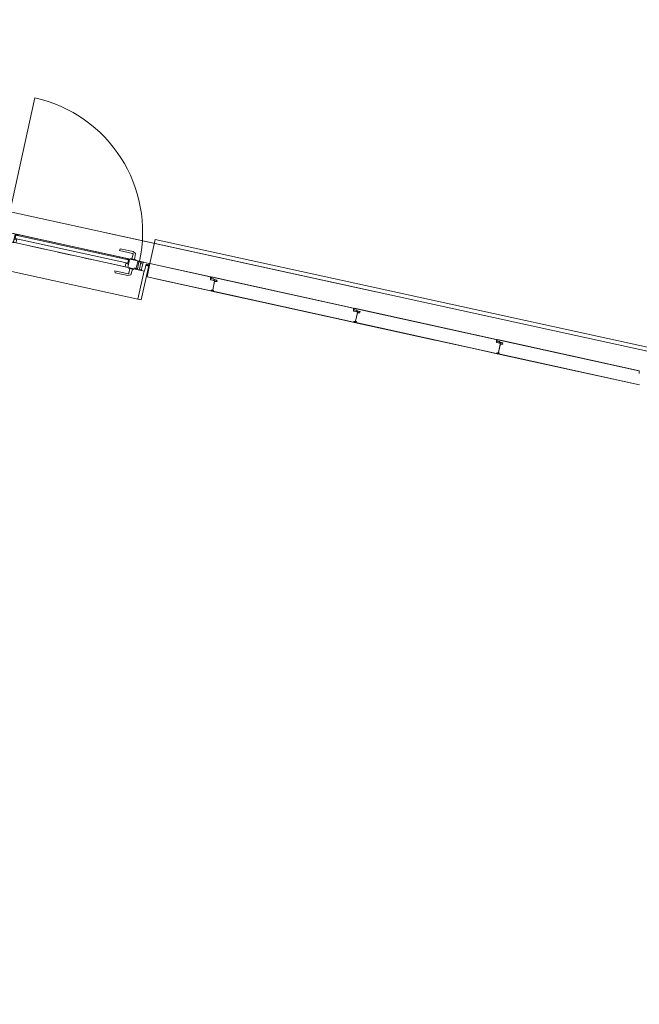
# Model space of a CAD drawing. Header units: metres. Extents: x 233012 to 233264, y 553571 to 554014.
# Tile 303 of 313: x 233200.58 to 233205.07, y 553980.8 to 553987.94. Entities that reach past the tile are written whole.
import ezdxf

# ---------------------------------------------------------------- set-up
doc = ezdxf.new("R2010")
doc.units = ezdxf.units.M
doc.linetypes.add('Dash', pattern=[0.00635, 0.003175, -0.003175])
doc.linetypes.add('NLCS-HIDDEN', pattern=[4, 2, -2])
for name, color, linetype, lineweight in [('A-N---NPP', 251, 'NLCS-HIDDEN', 9), ('A-NA23_vloer', 252, 'Continuous', 0), ('A-NL$1A_detailuitwerking', 252, 'Continuous', 5), ('A-NL$1B_3D-modellen_algemeen', 252, 'Continuous', 5), ('A-NL$1B_3D-modellen_algemeen-drsn', 252, 'Continuous', 5), ('A-NL30_deursparing', 252, 'Continuous', 5), ('A-NL30_wandopeningen', 252, 'Continuous', 5)]:
    doc.layers.add(name, color=color, linetype=linetype, lineweight=lineweight)

# ---------------------------------------------------------------- blocks, each defined once
blk = doc.blocks.new('NLRS_41_GM_WPB_waterslag_gen_mie - waterslag-5563023-01_Situatie')
at = {"layer": 'A-NL$1B_3D-modellen_algemeen'}
for p, q in [((-8.706, 0.279), (8.706, 0.279)), ((-8.706, 0.279), (-8.706, 0.0995)), ((-6.571, 0), (-8.6412, 0)), ((-6.1082, 0), (-6.271, 0))]:
    blk.add_line(p, q, dxfattribs=at)
blk = doc.blocks.new('NLRS_31_WI_UN_samenstelling aluminium A1 deur-SH_gen_mie - voorbeeld 3_gen zwart-V741-01_Situatie')
at = {"layer": 'A-NL$1A_detailuitwerking'}
for q in [(-0.497, 0.994), (0.497, 0)]:
    blk.add_line((-0.497, 0), q, dxfattribs=at)
blk.add_arc((-0.497, 0), 0.994, 0, 90, dxfattribs=at)
at = {"layer": 'A-NL30_deursparing'}
for p, q in [((-0.403, 0), (-0.497, 0)), ((-0.497, 0), (-0.497, -0.004)), ((-0.403, 0), (-0.403, -0.004)), ((-0.403, -0.004), (-0.403, 0)), ((0.339, 0.045), (0.342, 0.058)), ((0.4367, 0.045), (0.339, 0.045)), ((0.342, 0.058), (0.4373, 0.058)), ((0.403, 0), (0.403, -0.004)), ((0.403, 0), (0.497, 0)), ((0.403, -0.004), (0.403, 0)), ((0.4685, 0.005), (0.4315, 0.005)), ((0.4315, 0.005), (0.4315, 0)), ((0.4367, 0.045), (0.4387, 0.0446)), ((0.4373, 0.058), (0.4578, 0.0484)), ((0.44, 0.005), (0.4417, 0.0397)), ((0.4578, 0.0484), (0.46, 0.005)), ((0.4685, 0), (0.4685, 0.005)), ((0.497, 0), (0.497, -0.004)), ((-0.5235, -0.0559), (-0.5235, -0.062)), ((-0.5095, -0.0559), (-0.5235, -0.0559)), ((-0.5095, -0.0559), (-0.5235, -0.0559)), ((-0.5235, -0.0559), (-0.5235, -0.062)), ((-0.5235, -0.062), (-0.48, -0.062)), ((-0.5095, -0.0045), (-0.5095, -0.0559)), ((-0.4945, -0.0045), (-0.5095, -0.0045)), ((-0.485, -0.004), (-0.497, -0.004)), ((-0.497, -0.004), (-0.485, -0.004)), ((-0.4945, -0.058), (-0.4945, -0.0045)), ((-0.482, -0.058), (-0.4945, -0.058)), ((-0.48, -0.058), (-0.4945, -0.058)), ((-0.485, -0.004), (-0.485, -0.054)), ((-0.485, -0.054), (-0.475, -0.054)), ((-0.482, -0.058), (-0.48, -0.058)), ((-0.48, -0.062), (-0.48, -0.058)), ((-0.475, -0.054), (-0.475, -0.062)), ((-0.475, -0.062), (-0.425, -0.062)), ((-0.403, -0.004), (-0.425, -0.004)), ((-0.425, -0.004), (-0.403, -0.004)), ((-0.425, -0.062), (-0.425, -0.004)), ((-0.4052, -0.0371), (-0.4245, -0.0371)), ((-0.4245, -0.0371), (-0.4245, -0.062)), ((-0.4245, -0.062), (-0.4052, -0.062)), ((0.418, -0.007), (-0.418, -0.007)), ((-0.418, -0.007), (-0.418, -0.031)), ((-0.418, -0.031), (0.418, -0.031)), ((-0.4052, -0.062), (-0.4052, -0.0371)), ((0.403, -0.004), (0.425, -0.004)), ((0.425, -0.004), (0.403, -0.004)), ((0.4052, -0.0371), (0.4245, -0.0371)), ((0.4052, -0.062), (0.4052, -0.0371)), ((0.4245, -0.062), (0.4052, -0.062)), ((0.418, -0.031), (0.418, -0.007)), ((0.4245, -0.0371), (0.4245, -0.062)), ((0.425, -0.062), (0.425, -0.004)), ((0.475, -0.062), (0.425, -0.062)), ((0.4315, -0.062), (0.4315, -0.067)), ((0.4315, -0.067), (0.4685, -0.067)), ((0.4417, -0.1017), (0.44, -0.067)), ((0.46, -0.067), (0.4578, -0.1104)), ((0.4685, -0.067), (0.4685, -0.062)), ((0.475, -0.054), (0.475, -0.062)), ((0.485, -0.054), (0.475, -0.054)), ((0.482, -0.058), (0.48, -0.058)), ((0.48, -0.058), (0.4945, -0.058)), ((0.48, -0.062), (0.48, -0.058)), ((0.5235, -0.062), (0.48, -0.062)), ((0.482, -0.058), (0.4945, -0.058)), ((0.485, -0.004), (0.497, -0.004)), ((0.485, -0.004), (0.485, -0.054)), ((0.497, -0.004), (0.485, -0.004)), ((0.4945, -0.0045), (0.5095, -0.0045)), ((0.4945, -0.058), (0.4945, -0.0045)), ((0.5095, -0.0045), (0.5095, -0.0559)), ((0.5095, -0.0559), (0.5235, -0.0559)), ((0.5095, -0.0559), (0.5235, -0.0559)), ((0.5235, -0.0559), (0.5235, -0.062)), ((0.5235, -0.0559), (0.5235, -0.062)), ((0.342, -0.12), (0.339, -0.107)), ((0.339, -0.107), (0.4367, -0.107)), ((0.4373, -0.12), (0.342, -0.12)), ((0.4387, -0.1066), (0.4367, -0.107)), ((0.4578, -0.1104), (0.4373, -0.12))]:
    blk.add_line(p, q, dxfattribs=at)
at = {"layer": 'A-NL30_deursparing', "flags": 128}
for points in [[(0.4417, 0.0397), (0.4414, 0.0417), (0.4404, 0.0434), (0.4387, 0.0446), (0.4367, 0.045)], [(0.4404, 0.0434), (0.4414, 0.0417), (0.4417, 0.0397)], [(0.4367, -0.107), (0.4387, -0.1066), (0.4404, -0.1054), (0.4414, -0.1037), (0.4417, -0.1017)], [(0.4417, -0.1017), (0.4414, -0.1037), (0.4404, -0.1054)]]:
    blk.add_lwpolyline(points, dxfattribs=at)
at = {"layer": 'A-NL30_wandopeningen'}
for p, q in [((-0.502, 0), (-0.57, 0)), ((-0.57, 0), (-0.57, -0.0102)), ((-0.529, 0), (0.529, 0)), ((-0.502, 0), (-0.502, -0.004)), ((-0.502, -0.004), (-0.502, 0)), ((0.403, 0), (-0.403, 0)), ((0.4428, 0), (0.49, 0)), ((0.502, 0), (0.502, -0.004)), ((0.502, 0), (0.57, 0)), ((0.502, -0.004), (0.502, 0)), ((0.57, 0), (0.57, -0.0102)), ((-0.57, -0.0102), (-0.548, -0.0102)), ((-0.548, -0.0102), (-0.548, -0.062)), ((-0.548, -0.062), (-0.5245, -0.062)), ((0.529, -0.062), (-0.529, -0.062)), ((-0.502, -0.004), (-0.5245, -0.004)), ((-0.5245, -0.062), (-0.5245, -0.004)), ((-0.5245, -0.004), (-0.502, -0.004)), ((0.502, -0.004), (0.5245, -0.004)), ((0.5245, -0.004), (0.502, -0.004)), ((0.5245, -0.062), (0.5245, -0.004)), ((0.548, -0.062), (0.5245, -0.062)), ((0.548, -0.0102), (0.548, -0.062)), ((0.57, -0.0102), (0.548, -0.0102))]:
    blk.add_line(p, q, dxfattribs=at)
at = {"layer": 'A-NL30_wandopeningen', "linetype": 'Dash'}
for p, q in [((0.4052, -0.062), (-0.4052, -0.062)), ((0.4832, -0.062), (0.5118, -0.062))]:
    blk.add_line(p, q, dxfattribs=at)
blk = doc.blocks.new('NLRS_21_GM_UN_spouwlat_gen_mie - stelkozijn multiplex_gen_bxh25x245-V852-01_Situatie')
at = {"layer": 'A-NL$1B_3D-modellen_algemeen'}
h = blk.add_hatch(dxfattribs=at)
h.set_pattern_fill('FP_643', color=256, style=0, pattern_type=2)
h.set_pattern_definition([(167.657, (233163.144, 553682.585), (-0.0534409, -0.24422136), [])])
h.paths.add_polyline_path([(233201.4603, 553985.9063), (233201.5149, 553986.1554), (233201.4934, 553986.1601), (233201.4389, 553985.911)])
at = {"layer": 'A-NL$1B_3D-modellen_algemeen-drsn'}
for p, q in [((233201.4603, 553985.9063), (233201.5149, 553986.1554)), ((233201.5149, 553986.1554), (233201.4934, 553986.1601)), ((233201.4804, 553986.1148), (233201.4359, 553985.9117)), ((233201.4359, 553985.9117), (233201.4603, 553985.9063))]:
    blk.add_line(p, q, dxfattribs=at)
blk = doc.blocks.new('NLRS_21_GM_UN_spouwlat_gen_mie - stelkozijn multiplex_gen_bxh25x245-6694329-01_Situatie')
at = {"layer": 'A-NL$1B_3D-modellen_algemeen'}
for p, q in [((233134.9583, 553688.927), (233136.0231, 553688.694)), ((233134.9239, 553688.6735), (233134.9385, 553688.6703)), ((233134.9532, 553688.6671), (233134.9624, 553688.665)), ((233135.0211, 553688.6522), (233135.0279, 553688.6507)), ((233135.8446, 553688.472), (233135.8514, 553688.4705)), ((233135.91, 553688.4577), (233135.9193, 553688.4557)), ((233135.934, 553688.4525), (233135.9486, 553688.4492))]:
    blk.add_line(p, q, dxfattribs=at)

msp = doc.modelspace()

# ---------------------------------------------------------------- linework, layer by layer
at = {"layer": 'A-N---NPP', "flags": 128}
msp.add_lwpolyline([(233208.526, 553888.618), (233228.609, 553980.395), (233099.954, 554008.548), (233025.404, 553667.867), (233154.055, 553639.689), (233189.361, 553801.036), (233206.475, 553797.378), (233225.622, 553884.877)], close=True, dxfattribs=at)
at = {"layer": 'A-NA23_vloer', "flags": 128}
msp.add_lwpolyline([(233189.7304, 553676.5115), (233188.6615, 553671.627), (233028.9605, 553706.5739), (233096.3338, 554014.4585), (233264.2582, 553977.7124), (233263.9339, 553967.3248), (233258.9348, 553967.4302), (233259.131, 553973.716), (233100.1493, 554008.5053), (233034.9138, 553710.3894), (233189.7304, 553676.5115)], dxfattribs=at)
at = {"layer": 'A-NL$1B_3D-modellen_algemeen-drsn'}
for p, q in [((233201.5227, 553986.168), (233201.5018, 553986.0723)), ((233201.5227, 553986.168), (233201.9594, 553986.0725)), ((233201.9634, 553986.0726), (233201.5229, 553986.169)), ((233201.5016, 553986.0713), (233201.964, 553985.9701)), ((233201.5018, 553986.0723), (233201.9642, 553985.9711)), ((233201.9625, 553986.0689), (233201.9629, 553986.0531)), ((233201.9639, 553986.0531), (233201.9634, 553986.0726)), ((233201.9683, 553986.0606), (233201.9848, 553986.057)), ((233202.9989, 553985.846), (233201.9696, 553986.0713)), ((233202.9949, 553985.8459), (233201.9733, 553986.0694)), ((233201.9657, 553986.0498), (233201.9844, 553986.0457)), ((233201.9846, 553986.0467), (233201.9659, 553986.0508)), ((233201.9681, 553986.0596), (233201.9846, 553986.056)), ((233201.9775, 553985.9775), (233201.9914, 553986.041)), ((233201.9909, 553986.0389), (233201.9777, 553985.9787)), ((233201.9902, 553986.0517), (233202.0073, 553986.048)), ((233201.9904, 553986.0527), (233202.0075, 553986.0489)), ((233201.9911, 553986.0499), (233202.0019, 553986.0475)), ((233202.0021, 553986.0485), (233201.9913, 553986.0508)), ((233202.0053, 553986.0376), (233201.9926, 553986.0392)), ((233202.0055, 553986.0385), (233201.9927, 553986.0402)), ((233201.9683, 553985.9692), (233202.9995, 553985.7435)), ((233201.9686, 553985.9701), (233202.9997, 553985.7445)), ((233201.9813, 553985.9724), (233201.9688, 553985.9726)), ((233201.9688, 553985.9716), (233201.9812, 553985.9714)), ((233202.9994, 553985.8265), (233202.9989, 553985.846)), ((233202.9984, 553985.8265), (233202.998, 553985.8423)), ((233203.0199, 553985.8191), (233203.0012, 553985.8232)), ((233203.0201, 553985.8201), (233203.0014, 553985.8242)), ((233203.0036, 553985.833), (233203.0201, 553985.8294)), ((233203.0203, 553985.8304), (233203.0038, 553985.834)), ((233204.0344, 553985.6194), (233203.0051, 553985.8447)), ((233203.0088, 553985.8428), (233204.0304, 553985.6193)), ((233203.013, 553985.7509), (233203.0269, 553985.8144)), ((233203.0264, 553985.8123), (233203.0132, 553985.7521)), ((233203.0257, 553985.8251), (233203.0428, 553985.8214)), ((233203.043, 553985.8223), (233203.0259, 553985.8261)), ((233203.0266, 553985.8233), (233203.0374, 553985.8209)), ((233203.0376, 553985.8219), (233203.0268, 553985.8242)), ((233203.0408, 553985.811), (233203.0281, 553985.8126)), ((233203.041, 553985.812), (233203.0282, 553985.8136)), ((233203.0038, 553985.7426), (233204.035, 553985.5169)), ((233204.0352, 553985.5179), (233203.0041, 553985.7435)), ((233203.0168, 553985.7458), (233203.0043, 553985.746)), ((233203.0043, 553985.745), (233203.0167, 553985.7448)), ((233204.0339, 553985.5999), (233204.0335, 553985.6157)), ((233204.0349, 553985.6), (233204.0344, 553985.6194)), ((233204.0367, 553985.5966), (233204.0554, 553985.5925)), ((233204.0556, 553985.5935), (233204.0369, 553985.5976)), ((233204.039, 553985.6059), (233204.0555, 553985.6023)), ((233204.0392, 553985.6069), (233204.0557, 553985.6033)), ((233205.0698, 553985.3923), (233204.0405, 553985.6176)), ((233205.0658, 553985.3922), (233204.0442, 553985.6158)), ((233204.0485, 553985.5243), (233204.0624, 553985.5878)), ((233204.0618, 553985.5852), (233204.0486, 553985.525)), ((233204.0611, 553985.598), (233204.0782, 553985.5943)), ((233204.0784, 553985.5953), (233204.0613, 553985.599)), ((233204.0621, 553985.5967), (233204.0729, 553985.5943)), ((233204.0731, 553985.5953), (233204.0623, 553985.5976)), ((233204.0635, 553985.5855), (233204.0762, 553985.5839)), ((233204.0764, 553985.5849), (233204.0636, 553985.5865)), ((233204.0392, 553985.5155), (233205.0704, 553985.2898)), ((233204.0395, 553985.5165), (233205.0706, 553985.2908)), ((233204.0522, 553985.5187), (233204.0396, 553985.519)), ((233204.0521, 553985.5177), (233204.0397, 553985.518)), ((233205.0689, 553985.3887), (233205.0693, 553985.3728))]:
    msp.add_line(p, q, dxfattribs=at)
for centre, major_axis, start_param, end_param in [((233201.9585, 553986.0686), (-0.00355, 0.00185), 3.713118, 4.977083), ((233201.9585, 553986.0686), (-0.00398, 0.00043), 3.340708, 4.604674), ((233201.9688, 553986.0627), (-0.00271, 0.0017), 0.08234, 1.916526), ((233201.9688, 553986.0627), (-0.00177, 0.0013), 0.153289, 1.987475), ((233201.9688, 553986.0627), (-0.00187, 0.00116), 0.076923, 1.911109), ((233201.9724, 553986.0653), (0.00202, 0.00369), 0.284984, 1.592391), ((233201.9724, 553986.0653), (0.001, 0.00408), 0.023979, 1.331386), ((233201.9664, 553986.0532), (0.00038, 0.00348), 1.70398, 3.033877), ((233201.9664, 553986.0532), (0.0003, 0.00349), 1.682228, 3.012126), ((233201.9664, 553986.0532), (0.00027, 0.00249), 1.70398, 3.033877), ((233201.9851, 553986.0491), (-0.00339, 0.00086), 1.603289, 3.138648), ((233201.9851, 553986.0491), (0.00038, 0.00348), 3.033877, 4.569236), ((233201.984, 553986.0536), (0.00154, 0.00197), 6.170188, 6.729044), ((233201.9851, 553986.0491), (0.00241, 0.00066), 4.229693, 5.765052), ((233201.984, 553986.0536), (-0.00219, 0.00273), 4.831215, 5.390072), ((233201.984, 553986.0536), (-0.00136, 0.00323), 5.110644, 5.6695), ((233201.9906, 553986.0477), (0.00307, 0.0009), 1.070687, 2.605435), ((233201.9906, 553986.0477), (0.00196, 0.00101), 0.880497, 2.415119), ((233201.9906, 553986.0477), (0.00217, 0.00037), 1.187535, 2.722157), ((233201.9909, 553986.0548), (-0.00228, 0.00225), 1.576352, 2.135208), ((233201.9909, 553986.0548), (-0.00188, 0.00115), 1.344528, 1.903385), ((233201.9909, 553986.0548), (-0.00138, 0.00171), 1.689623, 2.248479), ((233201.9928, 553986.039), (-0.0004, 0.00348), 6.040389, 6.778323), ((233201.9928, 553986.039), (-0.00012, 0.0035), 6.120405, 6.85834), ((233201.9925, 553986.0386), (0.00124, 0.00109), 0.721316, 2.204846), ((233201.9928, 553986.039), (-0.00038, 0.00247), 6.003044, 6.756913), ((233201.9925, 553986.0386), (-0.000643, 0.000095), 4.730881, 6.214411), ((233201.9925, 553986.0386), (0.000399, 0.000513), 0.533126, 2.016655), ((233202.0011, 553986.0437), (-0.00319, 0.0002), 1.506714, 2.990244), ((233202.0011, 553986.0437), (0.00097, 0.00197), 3.47021, 4.953739), ((233202.0011, 553986.0437), (-0.00138, 0.00171), 2.335746, 3.819275), ((233202.0015, 553986.0453), (-0.00161, 0.0015), 3.673547, 5.244343), ((233202.0015, 553986.0453), (-0.00161, 0.0015), 3.673547, 5.244343), ((233202.0015, 553986.0453), (-0.00274, 0.00166), 3.471906, 5.042703), ((233202.0058, 553986.041), (0.00009, 0.0035), 3.038569, 4.522099), ((233202.0058, 553986.041), (0.00211, 0.00279), 3.660463, 5.143993), ((233202.0058, 553986.041), (-0.00031, 0.00248), 2.88932, 4.37285), ((233202.0068, 553986.0455), (-0.00094, 0.00232), 4.113277, 5.684073), ((233202.0068, 553986.0455), (0.00038, 0.00348), 4.604674, 6.17547), ((233202.0068, 553986.0455), (0.00038, 0.00348), 4.604674, 6.17547), ((233201.9645, 553985.9721), (-0.00094, 0.00177), 2.438732, 4.009529), ((233201.9645, 553985.9721), (-0.000212, 0.000977), 2.712127, 4.282923), ((233201.9645, 553985.9721), (-0.000212, 0.000977), 2.712127, 4.282923), ((233201.9687, 553985.973), (0.0001, 0.003), 5.198727, 7.670263), ((233201.9687, 553985.973), (-0.00263, 0.00144), 4.096086, 6.567621), ((233201.9687, 553985.973), (0.00046, 0.00195), 5.396796, 7.868084), ((233201.969, 553985.9709), (0.00079, 0.000125), 1.590377, 4.084439), ((233201.969, 553985.9709), (0.000513, 0.000613), 0.873913, 3.367975), ((233201.9714, 553985.9743), (-0.000176, 0.000984), 1.847396, 2.946626), ((233201.9785, 553985.9773), (-0.000281, 0.00096), 1.070382, 2.641178), ((233201.9787, 553985.9784), (0.000333, 0.000943), 1.694905, 3.265701), ((233201.981, 553985.9744), (-0.00119, 0.00051), 1.954478, 4.898675), ((233201.981, 553985.9744), (-0.00027, 0.000115), 1.954478, 4.898675), ((233201.981, 553985.9744), (0.000286, 0.000065), 4.471548, 7.415745), ((233201.9813, 553985.9744), (0.00044, 0.00195), 3.342982, 4.814715), ((233201.9814, 553985.9748), (-0.00194, 0.00045), 3.058081, 4.726669), ((233202.994, 553985.842), (0.00304, 0.0026), 5.665976, 6.929942), ((233202.994, 553985.842), (0.00384, 0.00112), 6.089601, 7.353567), ((233203.0019, 553985.8266), (0.00244, 0.00251), 2.368928, 3.698826), ((233203.0019, 553985.8266), (0.00195, 0.00157), 2.489378, 3.819275), ((233203.0043, 553985.8361), (-0.00282, -0.00151), 5.313654, 7.14784), ((233203.0043, 553985.8361), (-0.0014, -0.0017), 4.924274, 6.758459), ((233203.0043, 553985.8361), (-0.00205, -0.00081), 5.42827, 7.262456), ((233203.0079, 553985.8387), (0.00007, -0.0042), 2.909966, 4.217373), ((233203.0079, 553985.8387), (-0.0024, -0.00345), 3.534291, 4.841698), ((233203.0206, 553985.8225), (-0.00092, 0.00338), 2.658897, 4.194256), ((233203.0206, 553985.8225), (0.00117, 0.0033), 3.265701, 4.80106), ((233203.0195, 553985.827), (-0.00225, -0.00108), 3.490623, 4.04948), ((233203.0206, 553985.8225), (-0.00027, 0.00249), 2.819772, 4.355131), ((233203.0195, 553985.827), (-0.00295, -0.00188), 3.371735, 3.930592), ((233203.0195, 553985.827), (-0.0035, 0.00016), 3.985195, 4.544052), ((233203.0261, 553985.8211), (-0.00318, 0.00034), 4.604979, 6.139727), ((233203.0261, 553985.8211), (0.00171, 0.00138), 0.678051, 2.212673), ((233203.0261, 553985.8211), (0.002, 0.00091), 0.927962, 2.462584), ((233203.0264, 553985.8282), (-0.00056, -0.00315), 5.686243, 6.2451), ((233203.0264, 553985.8282), (-0.00113, -0.00189), 6.046079, 6.604935), ((233203.0264, 553985.8282), (-0.00166, -0.00144), 0.083893, 0.64275), ((233203.0283, 553985.8124), (0.00289, 0.00197), 0.843746, 1.58168), ((233203.0283, 553985.8124), (-0.00113, 0.00331), 5.826404, 6.564338), ((233203.028, 553985.812), (-0.00153, -0.00061), 4.202447, 5.685977), ((233203.0283, 553985.8124), (-0.00043, 0.00246), 5.981318, 6.735188), ((233203.028, 553985.812), (-0.000281, -0.000586), 3.460683, 4.944212), ((233203.028, 553985.812), (-0.000634, -0.000142), 4.363322, 5.846852), ((233203.0366, 553985.8171), (-0.00124, 0.00295), 2.613863, 4.097393), ((233203.0366, 553985.8171), (-0.00071, 0.00208), 2.684811, 4.168341), ((233203.0369, 553985.8187), (-0.00138, 0.00171), 3.819275, 5.390072), ((233203.0369, 553985.8187), (-0.00138, 0.00171), 3.819275, 5.390072), ((233203.0369, 553985.8187), (0.00249, 0.00201), 5.390072, 6.960868), ((233203.0413, 553985.8144), (-0.0035, 0.00014), 1.481303, 2.964833), ((233203.0413, 553985.8144), (0.00319, -0.00145), 5.011082, 6.494612), ((233203.0413, 553985.8144), (0.00209, -0.00137), 5.162977, 6.646507), ((233203.0423, 553985.8189), (0.0016, -0.00192), 0.662909, 2.233706), ((233203.0423, 553985.8189), (0.0033, -0.00116), 0.122489, 1.693286), ((233203.0423, 553985.8189), (0.0033, -0.00116), 0.122489, 1.693286), ((233203, 553985.7455), (0.00117, 0.00162), 3.549066, 5.119862), ((233203, 553985.7455), (0.000837, 0.000547), 3.917973, 5.48877), ((233203, 553985.7455), (0.000837, 0.000547), 3.917973, 5.48877), ((233203.0042, 553985.7464), (0.003, 0.00011), 0.417019, 2.888554), ((233203.0042, 553985.7464), (-0.00263, 0.00144), 4.096086, 6.567621), ((233203.0042, 553985.7464), (0.00181, 0.00086), 0.008343, 2.479632), ((233203.0045, 553985.7443), (0.00075, -0.00164), 2.825219, 5.469697), ((233203.0045, 553985.7443), (-0.000117, -0.000791), 3.465414, 5.959476), ((233203.0045, 553985.7443), (0.000547, -0.000584), 2.566065, 5.060127), ((233203.0069, 553985.7477), (-0.000965, 0.000262), 0.718162, 1.817393), ((233203.014, 553985.7507), (-0.000627, 0.000779), 0.677683, 2.248479), ((233203.0142, 553985.7518), (-0.000608, -0.000794), 5.150418, 6.721214), ((233203.0165, 553985.7478), (-0.00067, 0.00111), 2.579001, 5.523198), ((233203.0165, 553985.7478), (-0.000257, 0.000141), 2.053176, 4.997373), ((233203.0165, 553985.7478), (-0.000136, 0.00026), 2.641178, 5.585375), ((233203.0168, 553985.7478), (-0.00195, -0.00045), 1.326327, 2.798059), ((233203.0169, 553985.7482), (0.00186, -0.00069), 0.040866, 1.709453), ((233204.0295, 553985.6154), (0.00267, -0.00298), 0.931354, 2.19532), ((233204.0295, 553985.6154), (-0.00344, -0.00203), 2.699863, 3.963829), ((233204.0374, 553985.6), (-0.0032, -0.00143), 5.888446, 7.218344), ((233204.0374, 553985.6), (0.00217, -0.00275), 4.069193, 5.39909), ((233204.0374, 553985.6), (0.00108, -0.00225), 4.29038, 5.620278), ((233204.0397, 553985.6091), (-0.00282, -0.00151), 5.313654, 7.14784), ((233204.0397, 553985.6091), (-0.0014, -0.0017), 4.924274, 6.758459), ((233204.0397, 553985.6091), (-0.00205, -0.00081), 5.42827, 7.262456), ((233204.0433, 553985.6117), (0.00007, -0.0042), 2.909966, 4.217373), ((233204.0433, 553985.6117), (-0.0024, -0.00345), 3.534291, 4.841698), ((233204.0561, 553985.5959), (0.00322, -0.00138), 4.902642, 6.438001), ((233204.0561, 553985.5959), (-0.00278, -0.00212), 0.704419, 2.239778), ((233204.0549, 553985.5999), (-0.00225, -0.00108), 3.490623, 4.04948), ((233204.0561, 553985.5959), (-0.00247, 0.0004), 1.517566, 3.052924), ((233204.0549, 553985.5999), (-0.00295, -0.00188), 3.371735, 3.930592), ((233204.0549, 553985.5999), (-0.0035, 0.00016), 3.985195, 4.544052), ((233204.0616, 553985.5945), (0.00052, -0.00316), 2.764345, 4.299093), ((233204.0616, 553985.5945), (0.00029, -0.00218), 2.796726, 4.331349), ((233204.0616, 553985.5945), (-0.00005, -0.0022), 2.951707, 4.48633), ((233204.0618, 553985.6012), (-0.00056, -0.00315), 5.686243, 6.2451), ((233204.0618, 553985.6012), (-0.00113, -0.00189), 6.046079, 6.604935), ((233204.0618, 553985.6012), (-0.00166, -0.00144), 0.083893, 0.64275), ((233204.0638, 553985.5858), (0.00341, -0.00077), 1.664264, 2.402198), ((233204.0638, 553985.5858), (-0.00012, -0.0035), 3.048082, 3.786017), ((233204.0634, 553985.5849), (-0.00153, -0.00061), 4.202447, 5.685977), ((233204.0638, 553985.5858), (0.00152, -0.00199), 2.360264, 3.114134), ((233204.0634, 553985.5849), (-0.000281, -0.000586), 3.460683, 4.944212), ((233204.0634, 553985.5849), (-0.000634, -0.000142), 4.363322, 5.846852), ((233204.0721, 553985.5905), (-0.00204, -0.00246), 0.564994, 2.048524), ((233204.0721, 553985.5905), (0.00177, -0.00131), 5.221733, 6.705263), ((233204.0721, 553985.5905), (0.00208, -0.00072), 4.916898, 6.400428), ((233204.0724, 553985.5921), (0.00023, -0.00219), 1.249046, 2.819842), ((233204.0724, 553985.5921), (0.00023, -0.00219), 1.249046, 2.819842), ((233204.0724, 553985.5921), (0.00094, -0.00306), 1.055608, 2.626404), ((233204.0767, 553985.5874), (-0.0035, 0.00014), 1.481303, 2.964833), ((233204.0767, 553985.5874), (0.00319, -0.00145), 5.011082, 6.494612), ((233204.0767, 553985.5874), (0.00209, -0.00137), 5.162977, 6.646507), ((233204.0777, 553985.5918), (0.0016, -0.00192), 0.662909, 2.233706), ((233204.0777, 553985.5918), (0.0033, -0.00116), 0.122489, 1.693286), ((233204.0777, 553985.5918), (0.0033, -0.00116), 0.122489, 1.693286), ((233204.0354, 553985.5189), (0.00138, -0.00145), 5.307534, 6.87833), ((233204.0354, 553985.5189), (-0.001, -0.000016), 1.338972, 2.909768), ((233204.0354, 553985.5189), (-0.001, -0.000016), 1.338972, 2.909768), ((233204.0397, 553985.5198), (-0.0013, -0.0027), 2.472128, 4.943664), ((233204.0397, 553985.5198), (-0.00023, -0.00299), 2.099436, 4.570971), ((233204.0397, 553985.5198), (-0.00017, -0.00199), 2.107302, 4.578591), ((233204.0398, 553985.5172), (0.00075, -0.00164), 2.825219, 5.469697), ((233204.0398, 553985.5172), (-0.000117, -0.000791), 3.465414, 5.959476), ((233204.0398, 553985.5172), (0.000547, -0.000584), 2.566065, 5.060127), ((233204.0424, 553985.5211), (-0.000113, -0.000994), 5.278694, 6.377924), ((233204.0495, 553985.5241), (-0.000467, -0.000884), 4.982599, 6.553395), ((233204.0496, 553985.5248), (-0.000608, -0.000794), 5.150418, 6.721214), ((233204.052, 553985.5212), (0.00126, -0.00031), 4.933576, 7.877773), ((233204.052, 553985.5212), (-0.000291, -0.000034), 1.43767, 4.381867), ((233204.052, 553985.5212), (-0.000275, -0.000102), 1.198998, 4.143195), ((233204.0522, 553985.5207), (-0.00195, -0.00045), 1.326327, 2.798059), ((233204.0523, 553985.5211), (0.00186, -0.00069), 0.040866, 1.709453), ((233205.0649, 553985.3883), (0.00267, -0.00298), 0.931354, 2.19532), ((233205.0649, 553985.3883), (-0.00344, -0.00203), 2.699863, 3.963829)]:
    msp.add_ellipse(centre, major_axis=major_axis, ratio=1, start_param=start_param, end_param=end_param, dxfattribs=at)

# ---------------------------------------------------------------- block references
at = {"layer": 'A-NL$1B_3D-modellen_algemeen'}
for name, p, rotation in [('NLRS_21_GM_UN_spouwlat_gen_mie - stelkozijn multiplex_gen_bxh25x245-6694329-01_Situatie', (466336.3943, 1107674.8386), 180), ('NLRS_41_GM_WPB_waterslag_gen_mie - waterslag-5563023-01_Situatie', (233210.0062, 553984.2098), 347.6567290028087)]:
    msp.add_blockref(name, p, dxfattribs=dict(at, rotation=rotation))
msp.add_blockref('NLRS_21_GM_UN_spouwlat_gen_mie - stelkozijn multiplex_gen_bxh25x245-V852-01_Situatie', (0, 0), dxfattribs=at)
at = {"layer": 'A-NL30_wandopeningen', "rotation": 347.6567290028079}
msp.add_blockref('NLRS_31_WI_UN_samenstelling aluminium A1 deur-SH_gen_mie - voorbeeld 3_gen zwart-V741-01_Situatie', (233200.9612, 553986.2919), dxfattribs=at)

doc.saveas('drawing.dxf')
